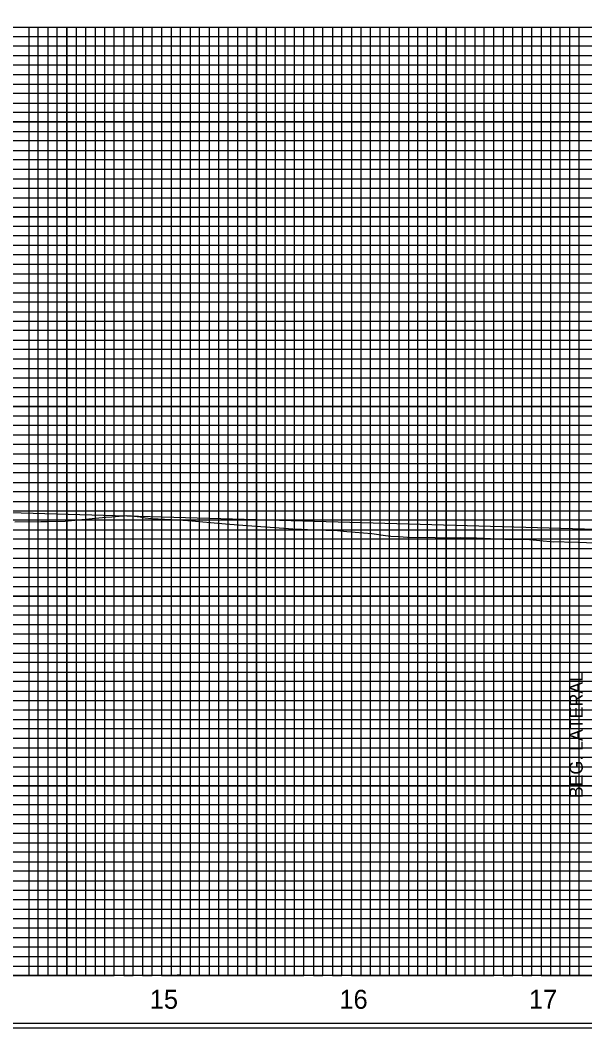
# Model space of a CAD drawing. Extents: x 573468 to 580768, y -57414 to -51768.
# Drawn here: x 579621 to 579918, y -56291 to -55760 of the extents above; entities that cross this region are included whole.
import ezdxf

# ---------------------------------------------------------------- set-up
doc = ezdxf.new("R2010")
doc.units = 0
for name, color, linetype in [('Exist Vertical Profile Ground Line', 7, 'Continuous'), ('Exist Vertical Profile Horizontal Axis Label Major', 7, 'Continuous'), ('Prop Vertical Profile Ditch Grade Left Label', 7, 'Continuous'), ('Prop Vertical Profile Grade', 7, 'Continuous'), ('Sheet DOT Grid CELL', 7, 'Continuous'), ('Sheet Layout Profile Border Port 2', 7, 'Continuous'), ('Sheet Plot Border Inside CELL', 7, 'Continuous'), ('Sheet Profile CELL', 7, 'Continuous'), ('Sheet Profile Grid Major CELL', 7, 'Continuous'), ('Sheet Profile Grid Middle CELL', 7, 'Continuous'), ('Sheet Profile Grid Minor CELL', 7, 'Continuous')]:
    doc.layers.add(name, color=color, linetype=linetype)

msp = doc.modelspace()

# ---------------------------------------------------------------- linework, layer by layer
at = {"layer": 'Exist Vertical Profile Ground Line'}
msp.add_lwpolyline([(579617.86, -56024.41), (579631.52, -56024.24), (579635.13, -56024.21), (579644.45, -56024.02), (579647.66, -56023.67), (579665.83, -56021.92), (579668.99, -56021.79), (579676.82, -56020.92), (579679.4, -56021.24), (579683.84, -56021.65), (579686.55, -56022.28), (579689.86, -56022.65), (579703.75, -56023.23), (579706.33, -56023.46), (579707.06, -56023.52), (579722.83, -56024.91), (579728.94, -56025.42), (579737.93, -56026.07), (579747.42, -56026.86), (579762.05, -56027.83), (579764.33, -56027.98), (579768.83, -56028.2), (579775.41, -56028.53), (579787.83, -56028.99), (579791.08, -56029.28), (579792.81, -56029.45), (579805.92, -56030.57), (579813.2, -56031.46), (579816, -56031.92), (579820.23, -56032.14), (579824.76, -56032.46), (579839.26, -56032.52), (579843.69, -56032.75), (579844.95, -56032.75), (579852.58, -56032.54), (579861.21, -56032.75), (579876.03, -56033.53), (579878.3, -56033.57), (579880.78, -56033.44), (579887.25, -56033.49), (579901.71, -56034.82), (579905.06, -56034.79), (579909.74, -56035.03), (579910.32, -56034.97), (579936.71, -56035.86)], dxfattribs=at)
at = {"layer": 'Prop Vertical Profile Grade'}
msp.add_line((579171.36, -56006.9), (580000.21, -56030.34), dxfattribs=at)
at = {"layer": 'Sheet DOT Grid CELL'}
for p, q in [((578845.21, -55763.55), (580345.1, -55763.55)), ((579645.21, -55763.55), (579645.21, -56263.55)), ((579695.21, -55763.55), (579695.21, -56263.55)), ((579745.21, -55763.55), (579745.21, -56263.55)), ((579795.21, -55763.55), (579795.21, -56263.55)), ((579845.21, -55763.55), (579845.21, -56263.55)), ((579895.21, -55763.55), (579895.21, -56263.55)), ((578845.21, -55813.55), (580345.1, -55813.55)), ((578845.21, -55863.55), (580345.1, -55863.55)), ((578845.21, -55913.55), (580345.1, -55913.55)), ((578845.21, -55963.55), (580345.1, -55963.55)), ((578845.21, -56013.55), (580345.1, -56013.55)), ((578845.21, -56063.55), (580345.1, -56063.55)), ((578845.21, -56113.55), (580345.1, -56113.55)), ((578845.21, -56163.55), (580345.1, -56163.55)), ((578845.21, -56213.55), (580345.1, -56213.55))]:
    msp.add_line(p, q, dxfattribs=at)
at = {"layer": 'Sheet Layout Profile Border Port 2'}
msp.add_lwpolyline([(578895.21, -55763.55), (580295.21, -55763.55), (580295.21, -56263.55), (578895.21, -56263.55)], close=True, dxfattribs=at)
at = {"layer": 'Sheet Plot Border Inside CELL'}
msp.add_lwpolyline([(578691.21, -56291.1), (580357.71, -56291.1), (580357.71, -55236), (578691.21, -55236)], close=True, dxfattribs=at)
at = {"layer": 'Sheet Profile CELL'}
for p, q in [((578845.21, -55763.55), (580345.21, -55763.55)), ((580345.21, -56263.55), (578845.21, -56263.55)), ((578845.21, -56288.55), (580345.21, -56288.55))]:
    msp.add_line(p, q, dxfattribs=at)
msp.add_lwpolyline([(580345.21, -55238.55), (578845.21, -55238.55), (578845.21, -56288.55), (580345.21, -56288.55)], close=True, dxfattribs=at)
at = {"layer": 'Sheet Profile Grid Major CELL'}
for p, q in [((579645.21, -55763.55), (579695.21, -55763.55)), ((579745.21, -55763.55), (579795.21, -55763.55)), ((579845.21, -55763.55), (579895.21, -55763.55))]:
    msp.add_line(p, q, dxfattribs=at)
for points in [[(579595.21, -56263.55), (579645.21, -56263.55), (579645.21, -55763.55), (579695.21, -55763.55), (579695.21, -56263.55), (579745.21, -56263.55), (579745.21, -55763.55), (579795.21, -55763.55), (579795.21, -56263.55), (579845.21, -56263.55), (579845.21, -55763.55), (579895.21, -55763.55), (579895.21, -56263.55), (579945.21, -56263.55)], [(580345.21, -55813.55), (578845.21, -55813.55)], [(580345.21, -55863.55), (578845.21, -55863.55), (578845.21, -55913.55), (580345.21, -55913.55)], [(580345.21, -55963.55), (578845.21, -55963.55), (578845.21, -56013.55), (580345.21, -56013.55)], [(580345.21, -56063.55), (578845.21, -56063.55), (578845.21, -56113.55), (580345.21, -56113.55)], [(580345.21, -56163.55), (578845.21, -56163.55), (578845.21, -56163.55), (578845.21, -56213.55), (580345.21, -56213.55)], [(580345.21, -56263.55), (578845.21, -56263.55)]]:
    msp.add_lwpolyline(points, dxfattribs=at)
at = {"layer": 'Sheet Profile Grid Middle CELL'}
for points in [[(579620.21, -56263.55), (579670.21, -56263.55), (579670.21, -55763.55), (579720.21, -55763.55), (579720.21, -56263.55), (579770.21, -56263.55), (579770.21, -55763.55), (579820.21, -55763.55), (579820.21, -56263.55), (579870.21, -56263.55), (579870.21, -55763.55), (579920.21, -55763.55)], [(578845.21, -55788.55), (580345.21, -55788.55)], [(580345.21, -55838.55), (578845.21, -55838.55), (578845.21, -55888.55), (580345.21, -55888.55)], [(580345.21, -55938.55), (578845.21, -55938.55), (578845.21, -55988.55), (580345.21, -55988.55)], [(580345.21, -56038.55), (578845.21, -56038.55), (578845.21, -56088.55), (580345.21, -56088.55)], [(580345.21, -56138.55), (578845.21, -56138.55), (578845.21, -56188.55), (580345.21, -56188.55)], [(580345.21, -56238.55), (578845.21, -56238.55)]]:
    msp.add_lwpolyline(points, dxfattribs=at)
at = {"layer": 'Sheet Profile Grid Minor CELL'}
for p, q in [((578895.21, -55768.55), (580295.21, -55768.55)), ((580295.21, -55773.55), (578895.21, -55773.55)), ((578895.21, -55778.55), (580295.21, -55778.55)), ((580295.21, -55783.55), (578895.21, -55783.55)), ((578895.21, -55793.55), (580295.21, -55793.55)), ((580295.21, -55798.55), (578895.21, -55798.55)), ((578895.21, -55803.55), (580295.21, -55803.55)), ((580295.21, -55808.55), (578895.21, -55808.55)), ((578895.21, -55818.55), (580295.21, -55818.55)), ((580295.21, -55823.55), (578895.21, -55823.55)), ((578895.21, -55828.55), (580295.21, -55828.55)), ((580295.21, -55833.55), (578895.21, -55833.55)), ((578895.21, -55843.55), (580295.21, -55843.55)), ((580295.21, -55848.55), (578895.21, -55848.55)), ((578895.21, -55853.55), (580295.21, -55853.55)), ((580295.21, -55858.55), (578895.21, -55858.55)), ((578895.21, -55868.55), (580295.21, -55868.55)), ((580295.21, -55873.55), (578895.21, -55873.55)), ((578895.21, -55878.55), (580295.21, -55878.55)), ((580295.21, -55883.55), (578895.21, -55883.55)), ((578895.21, -55893.55), (580295.21, -55893.55)), ((580295.21, -55898.55), (578895.21, -55898.55)), ((578895.21, -55903.55), (580295.21, -55903.55)), ((580295.21, -55908.55), (578895.21, -55908.55)), ((578895.21, -55918.55), (580295.21, -55918.55)), ((580295.21, -55923.55), (578895.21, -55923.55)), ((578895.21, -55928.55), (580295.21, -55928.55)), ((580295.21, -55933.55), (578895.21, -55933.55)), ((578895.21, -55943.55), (580295.21, -55943.55)), ((580295.21, -55948.55), (578895.21, -55948.55)), ((578895.21, -55953.55), (580295.21, -55953.55)), ((580295.21, -55958.55), (578895.21, -55958.4)), ((578895.21, -55968.55), (580295.21, -55968.55)), ((580295.21, -55973.55), (578895.21, -55973.55)), ((578895.21, -55978.55), (580295.21, -55978.55)), ((580295.21, -55983.55), (578895.21, -55983.55)), ((578895.21, -55993.55), (580295.21, -55993.55)), ((580295.21, -55998.55), (578895.21, -55998.55)), ((578895.21, -56003.55), (580295.21, -56003.55)), ((580295.21, -56008.55), (578895.21, -56008.55)), ((578895.21, -56018.55), (580295.21, -56018.55)), ((580295.21, -56023.55), (578895.21, -56023.55)), ((578895.21, -56028.55), (580295.21, -56028.55)), ((580295.21, -56033.55), (578895.21, -56033.55)), ((578895.21, -56043.55), (580295.21, -56043.55)), ((580295.21, -56048.55), (578895.21, -56048.55)), ((578895.21, -56053.55), (580295.21, -56053.55)), ((580295.21, -56058.55), (578895.21, -56058.55)), ((578895.21, -56068.55), (580295.21, -56068.55)), ((580295.21, -56073.55), (578895.21, -56073.55)), ((578895.21, -56078.55), (580295.21, -56078.55)), ((580295.21, -56083.55), (578895.21, -56083.55)), ((578895.21, -56093.55), (580295.21, -56093.55)), ((580295.21, -56098.55), (578895.21, -56098.55)), ((578895.21, -56103.55), (580295.21, -56103.55)), ((580295.21, -56108.55), (578895.21, -56108.55)), ((578895.21, -56118.55), (580295.21, -56118.55)), ((580295.21, -56123.55), (578895.21, -56123.55)), ((578895.21, -56128.55), (580295.21, -56128.55)), ((580295.21, -56133.55), (578895.21, -56133.55)), ((578895.21, -56143.55), (580295.21, -56143.55)), ((580295.21, -56148.55), (578895.21, -56148.55)), ((578895.21, -56153.55), (580295.21, -56153.55)), ((580295.21, -56158.55), (578895.21, -56158.55)), ((578895.21, -56168.55), (580295.21, -56168.55)), ((580295.21, -56173.55), (578895.21, -56173.55)), ((578895.21, -56178.55), (580295.21, -56178.55)), ((580295.21, -56183.55), (578895.21, -56183.55)), ((578895.21, -56193.55), (580295.21, -56193.55)), ((580295.21, -56198.55), (578895.21, -56198.55)), ((578895.21, -56203.55), (580295.21, -56203.55)), ((580295.21, -56208.55), (578895.21, -56208.55)), ((578895.21, -56218.55), (580295.21, -56218.55)), ((580295.21, -56223.55), (578895.21, -56223.55)), ((578895.21, -56228.55), (580295.21, -56228.55)), ((580295.21, -56233.55), (578895.21, -56233.55)), ((578895.21, -56243.55), (580295.21, -56243.55)), ((580295.21, -56248.55), (578895.21, -56248.55)), ((578895.21, -56253.55), (580295.21, -56253.55)), ((578895.21, -56258.55), (580295.21, -56258.55))]:
    msp.add_line(p, q, dxfattribs=at)
for points in [[(579615.21, -55763.55), (579625.21, -55763.55), (579625.21, -56263.55), (579630.21, -56263.55), (579630.21, -55763.55), (579635.21, -55763.55), (579635.21, -56263.55), (579640.21, -56263.55), (579640.21, -55763.55), (579650.21, -55763.55), (579650.21, -56263.55), (579655.21, -56263.55), (579655.21, -55763.55), (579660.21, -55763.55), (579660.21, -56263.55), (579665.21, -56263.55), (579665.21, -55763.55), (579675.21, -55763.55), (579675.21, -56263.55), (579680.21, -56263.55), (579680.21, -55763.55), (579685.21, -55763.55), (579685.21, -56263.55), (579690.21, -56263.55), (579690.21, -55763.55), (579700.21, -55763.55), (579700.21, -56263.55), (579704.91, -56263), (579705.21, -56263.55), (579705.21, -55763.55), (579710.21, -55763.55), (579710.21, -56263.55), (579715.21, -56263.55), (579715.21, -55763.55), (579725.21, -55763.55), (579725.21, -56263.55), (579730.21, -56263.55)], [(579730.21, -56263.55), (579730.21, -55763.55), (579735.21, -55763.55), (579735.21, -56263.55), (579740.21, -56263.55), (579740.21, -55763.55), (579750.21, -55763.55), (579750.21, -56263.55), (579755.21, -56263.55), (579755.21, -55763.55), (579760.21, -55763.55), (579760.21, -56263.55), (579765.21, -56263.55), (579765.21, -55763.55), (579775.21, -55763.55), (579775.21, -56263.55), (579780.21, -56263.55), (579780.21, -55763.55), (579785.21, -55763.55), (579785.21, -56263.55), (579790.21, -56263.55), (579790.21, -55763.55), (579800.21, -55763.55), (579800.21, -56263.55), (579805.21, -56263.55), (579805.21, -55763.55), (579810.21, -55763.55), (579810.21, -56263.55), (579815.21, -56263.55), (579815.21, -55763.55), (579825.21, -55763.55), (579825.21, -56263.55), (579830.21, -56263.55), (579830.21, -55763.55), (579835.21, -55763.55), (579835.21, -56263.55), (579840.21, -56263.55), (579840.21, -55763.55), (579850.21, -55763.55), (579850.21, -56263.55), (579855.21, -56263.55), (579855.21, -55763.55), (579860.21, -55763.55), (579860.21, -56263.55), (579865.21, -56263.55), (579865.21, -55763.55), (579875.21, -55763.55), (579875.21, -56263.55), (579880.21, -56263.55), (579880.21, -55763.55), (579885.21, -55763.55), (579885.21, -56263.55), (579890.21, -56263.55), (579890.21, -55763.55), (579900.21, -55763.55), (579900.21, -56263.55), (579905.21, -56263.55), (579905.21, -55763.55), (579910.21, -55763.55), (579910.21, -56263.55), (579915.21, -56263.55), (579915.21, -55763.55), (579925.21, -55763.55)]]:
    msp.add_lwpolyline(points, dxfattribs=at)

# ---------------------------------------------------------------- texts
at = {"layer": 'Exist Vertical Profile Horizontal Axis Label Major'}
for s, p in [('15', (579688.96, -56281.05)), ('16', (579788.9, -56281.05)), ('17', (579888.75, -56281.05))]:
    msp.add_text(s, height=10, dxfattribs=at).set_placement(p)
at = {"layer": 'Prop Vertical Profile Ditch Grade Left Label'}
msp.add_text('BEG. LATERAL ', height=7, rotation=90, dxfattribs=at).set_placement((579917.13, -56170.07))

doc.saveas('drawing.dxf')
